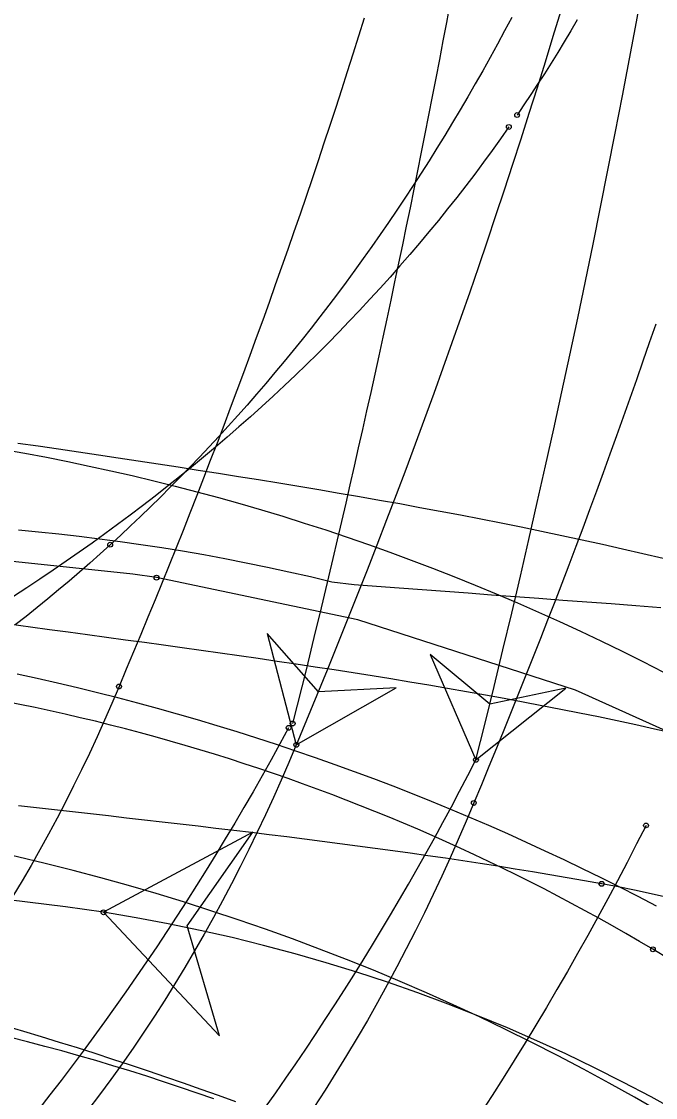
# Model space of a CAD drawing. Extents: x -14 to 1565148, y -25 to 642856.
# Drawn here: x 1564788.28 to 1564799.31, y 636294.98 to 636313.69 of the extents above; entities that cross this region are included whole.
import ezdxf

# ---------------------------------------------------------------- set-up
doc = ezdxf.new("R2010")
doc.units = 0
for name, color, linetype in [('CM_Corridor_Conceptual', 7, 'Continuous'), ('MT_P_Cells', 7, 'Continuous'), ('PF_P_Grade_Line', 7, 'Continuous'), ('PV_P_Curb', 7, 'Continuous'), ('TR_Turning_Path22', 7, 'Continuous'), ('TR_Turning_Path23', 7, 'Continuous')]:
    doc.layers.add(name, color=color, linetype=linetype)

msp = doc.modelspace()

# ---------------------------------------------------------------- linework, layer by layer
at = {"layer": 'CM_Corridor_Conceptual'}
for points in [[(1564795.731, 636313.997), (1564795.671, 636313.674), (1564795.61, 636313.351), (1564795.548, 636313.028), (1564795.486, 636312.706), (1564795.424, 636312.383), (1564795.361, 636312.061), (1564795.297, 636311.739), (1564795.233, 636311.417), (1564795.168, 636311.094), (1564795.103, 636310.772), (1564795.038, 636310.451), (1564794.972, 636310.129), (1564794.905, 636309.807), (1564794.838, 636309.486), (1564794.77, 636309.164), (1564794.702, 636308.843), (1564794.634, 636308.521), (1564794.565, 636308.2), (1564794.495, 636307.879), (1564794.425, 636307.558), (1564794.354, 636307.237), (1564794.283, 636306.917), (1564794.212, 636306.596), (1564794.139, 636306.276), (1564794.067, 636305.955), (1564793.994, 636305.635), (1564793.92, 636305.315), (1564793.846, 636304.995), (1564793.771, 636304.675), (1564793.696, 636304.355), (1564793.62, 636304.036), (1564793.544, 636303.716), (1564793.468, 636303.397), (1564793.391, 636303.077), (1564793.313, 636302.758), (1564793.235, 636302.439), (1564793.156, 636302.12), (1564793.077, 636301.801), (1564792.997, 636301.483)], [(1564797.945, 636313.717), (1564797.832, 636313.526), (1564797.719, 636313.337), (1564797.605, 636313.15), (1564797.49, 636312.965), (1564797.373, 636312.781), (1564797.256, 636312.599), (1564797.138, 636312.419), (1564797.019, 636312.24), (1564796.899, 636312.063)], [(1564796.756, 636311.856), (1564796.611, 636311.65), (1564796.464, 636311.445), (1564796.314, 636311.241), (1564796.162, 636311.037), (1564796.007, 636310.834), (1564795.851, 636310.632), (1564795.692, 636310.431), (1564795.53, 636310.231), (1564795.367, 636310.032), (1564795.201, 636309.834), (1564795.033, 636309.637), (1564794.863, 636309.441), (1564794.691, 636309.246), (1564794.517, 636309.052), (1564794.34, 636308.859), (1564794.162, 636308.667), (1564793.981, 636308.477), (1564793.798, 636308.287), (1564793.613, 636308.099), (1564793.427, 636307.912), (1564793.238, 636307.727), (1564793.047, 636307.542), (1564792.854, 636307.359), (1564792.659, 636307.177), (1564792.462, 636306.997), (1564792.263, 636306.817), (1564792.062, 636306.64), (1564791.86, 636306.463), (1564791.655, 636306.288), (1564791.449, 636306.115), (1564791.24, 636305.942), (1564791.03, 636305.772), (1564790.818, 636305.602), (1564790.605, 636305.435), (1564790.389, 636305.269), (1564790.172, 636305.104), (1564789.953, 636304.941), (1564789.732, 636304.779), (1564789.51, 636304.619), (1564789.286, 636304.461), (1564789.06, 636304.304), (1564788.833, 636304.149), (1564788.604, 636303.995), (1564788.373, 636303.843), (1564788.141, 636303.693)], [(1564796.184, 636300.85), (1564797.749, 636302.095), (1564796.425, 636301.82), (1564795.386, 636302.684), (1564796.184, 636300.85)], [(1564792.927, 636301.408), (1564792.775, 636301.129), (1564792.622, 636300.851), (1564792.467, 636300.574), (1564792.309, 636300.298), (1564792.15, 636300.024), (1564791.989, 636299.75), (1564791.826, 636299.477), (1564791.662, 636299.206), (1564791.495, 636298.935), (1564791.327, 636298.666), (1564791.156, 636298.398), (1564790.984, 636298.131), (1564790.81, 636297.866), (1564790.634, 636297.601), (1564790.457, 636297.338), (1564790.277, 636297.076), (1564790.096, 636296.816), (1564789.913, 636296.556), (1564789.728, 636296.298), (1564789.541, 636296.041), (1564789.353, 636295.785), (1564789.163, 636295.531), (1564788.971, 636295.278), (1564788.778, 636295.026), (1564788.582, 636294.776)], [(1564799.141, 636299.711), (1564798.978, 636299.39), (1564798.813, 636299.069), (1564798.645, 636298.75), (1564798.475, 636298.432), (1564798.303, 636298.115), (1564798.129, 636297.799), (1564797.952, 636297.485), (1564797.774, 636297.171), (1564797.593, 636296.859), (1564797.41, 636296.548), (1564797.225, 636296.239), (1564797.038, 636295.931), (1564796.849, 636295.624), (1564796.658, 636295.318), (1564796.464, 636295.014), (1564796.269, 636294.711)]]:
    msp.add_lwpolyline(points, dxfattribs=at)
msp.add_lwpolyline([(1564796.184, 636300.85), (1564797.749, 636302.095), (1564796.425, 636301.82), (1564795.386, 636302.684)], close=True, dxfattribs=at)
for centre in [(1564796.899, 636312.063), (1564796.756, 636311.856), (1564792.997, 636301.483), (1564792.927, 636301.408), (1564796.184, 636300.85), (1564796.184, 636300.85), (1564799.141, 636299.711)]:
    msp.add_circle(centre, 0.0417, dxfattribs=at)
for centre, radius, start, end in [((1564589.989, 636352.387), 212.538, 345.9667, 357.29759), ((1564752.331, 636323.269), 49.251, 321.4835, 332.922)]:
    msp.add_arc(centre, radius, start, end, dxfattribs=at)
at = {"layer": 'MT_P_Cells'}
for points in [[(1564799.439, 636304.35), (1564799.087, 636304.433), (1564798.734, 636304.514), (1564798.382, 636304.594), (1564798.029, 636304.672), (1564797.677, 636304.748), (1564797.324, 636304.822), (1564796.972, 636304.895), (1564796.62, 636304.966), (1564796.267, 636305.035), (1564795.915, 636305.103), (1564795.563, 636305.17), (1564795.211, 636305.236), (1564794.86, 636305.3), (1564794.508, 636305.363), (1564794.157, 636305.424), (1564793.806, 636305.485), (1564793.455, 636305.545), (1564793.105, 636305.603), (1564792.755, 636305.661), (1564792.405, 636305.718), (1564792.055, 636305.774), (1564791.706, 636305.829), (1564791.357, 636305.884), (1564791.009, 636305.938), (1564790.661, 636305.992), (1564790.313, 636306.045), (1564789.966, 636306.097), (1564789.619, 636306.15), (1564789.273, 636306.201), (1564788.927, 636306.253), (1564788.574, 636306.305), (1564788.221, 636306.353)], [(1564799.615, 636301.314), (1564799.29, 636301.387), (1564798.964, 636301.459), (1564798.638, 636301.529), (1564798.312, 636301.597), (1564797.985, 636301.664), (1564797.658, 636301.729), (1564797.331, 636301.793), (1564797.004, 636301.856), (1564796.676, 636301.917), (1564796.348, 636301.977), (1564796.02, 636302.035), (1564795.692, 636302.093), (1564795.363, 636302.149), (1564795.035, 636302.204), (1564794.706, 636302.258), (1564794.377, 636302.311), (1564794.047, 636302.364), (1564793.718, 636302.415), (1564793.389, 636302.465), (1564793.059, 636302.515), (1564792.729, 636302.564), (1564792.399, 636302.612), (1564792.069, 636302.66), (1564791.739, 636302.707), (1564791.409, 636302.754), (1564791.079, 636302.8), (1564790.749, 636302.845), (1564790.419, 636302.89), (1564790.089, 636302.935), (1564789.758, 636302.98), (1564789.428, 636303.025), (1564789.097, 636303.069), (1564788.767, 636303.113), (1564788.437, 636303.157), (1564788.106, 636303.202)], [(1564798.366, 636298.696), (1564798.07, 636298.749), (1564797.769, 636298.802), (1564797.468, 636298.853), (1564797.167, 636298.903), (1564796.865, 636298.953), (1564796.562, 636299.001), (1564796.259, 636299.048), (1564795.956, 636299.094), (1564795.652, 636299.139), (1564795.348, 636299.183), (1564795.043, 636299.227), (1564794.738, 636299.269), (1564794.432, 636299.311), (1564794.126, 636299.352), (1564793.82, 636299.393), (1564793.513, 636299.432), (1564793.205, 636299.471), (1564792.898, 636299.51), (1564792.589, 636299.548), (1564792.281, 636299.586), (1564791.972, 636299.623), (1564791.662, 636299.66), (1564791.352, 636299.696), (1564791.042, 636299.733), (1564790.731, 636299.769), (1564790.42, 636299.804), (1564790.109, 636299.84), (1564789.797, 636299.875), (1564789.484, 636299.911), (1564789.171, 636299.946), (1564788.858, 636299.982), (1564788.545, 636300.017), (1564788.23, 636300.053)], [(1564799.513, 636298.459), (1564799.228, 636298.523), (1564798.943, 636298.584), (1564798.657, 636298.642), (1564798.371, 636298.695)], [(1564792.01, 636294.904), (1564791.707, 636295.014), (1564791.404, 636295.122), (1564791.099, 636295.229), (1564790.794, 636295.335), (1564790.488, 636295.439), (1564790.18, 636295.542), (1564789.872, 636295.643), (1564789.563, 636295.743), (1564789.254, 636295.842), (1564788.944, 636295.939), (1564788.633, 636296.035), (1564788.321, 636296.129), (1564788.009, 636296.223)]]:
    msp.add_lwpolyline(points, dxfattribs=at)
for centre in [(1564798.366, 636298.696), (1564798.371, 636298.695)]:
    msp.add_circle(centre, 0.0417, dxfattribs=at)
at = {"layer": 'PF_P_Grade_Line'}
for points in [[(1564799.322, 636298.308), (1564799.003, 636298.475), (1564798.683, 636298.638), (1564798.362, 636298.799), (1564798.039, 636298.958), (1564797.715, 636299.113), (1564797.39, 636299.266), (1564797.064, 636299.416), (1564796.736, 636299.564), (1564796.407, 636299.709), (1564796.077, 636299.851), (1564795.745, 636299.99), (1564795.413, 636300.126), (1564795.079, 636300.26), (1564794.745, 636300.391), (1564794.409, 636300.519), (1564794.072, 636300.645), (1564793.734, 636300.767), (1564793.395, 636300.887), (1564793.055, 636301.004), (1564792.714, 636301.118), (1564792.373, 636301.229), (1564792.03, 636301.337), (1564791.686, 636301.443), (1564791.342, 636301.546), (1564790.996, 636301.645), (1564790.65, 636301.742), (1564790.303, 636301.836), (1564789.956, 636301.927), (1564789.607, 636302.016), (1564789.258, 636302.101), (1564788.908, 636302.183), (1564788.558, 636302.263), (1564788.207, 636302.339)], [(1564791.627, 636294.955), (1564791.337, 636295.057), (1564791.045, 636295.157), (1564790.753, 636295.255), (1564790.46, 636295.35), (1564790.167, 636295.443), (1564789.872, 636295.533), (1564789.577, 636295.621), (1564789.281, 636295.706), (1564788.984, 636295.789), (1564788.687, 636295.869), (1564788.389, 636295.947), (1564788.09, 636296.022)]]:
    msp.add_lwpolyline(points, dxfattribs=at)
msp.add_arc((1564779.185, 636260.124), 40.069, 16.1084, 107.7078, dxfattribs=at)
at = {"layer": 'PV_P_Curb'}
for points in [[(1564787.969, 636306.249), (1564788.342, 636306.183), (1564788.715, 636306.112), (1564789.088, 636306.038), (1564789.461, 636305.96), (1564789.835, 636305.879), (1564790.209, 636305.793), (1564790.583, 636305.704), (1564790.957, 636305.611), (1564791.331, 636305.513), (1564791.705, 636305.413), (1564792.079, 636305.307), (1564792.453, 636305.199), (1564792.826, 636305.086), (1564793.199, 636304.969), (1564793.573, 636304.848), (1564793.945, 636304.723), (1564794.317, 636304.594), (1564794.689, 636304.462), (1564795.06, 636304.325), (1564795.431, 636304.184), (1564795.8, 636304.039), (1564796.17, 636303.891), (1564796.538, 636303.738), (1564796.905, 636303.582), (1564797.271, 636303.421), (1564797.637, 636303.257), (1564798.001, 636303.088), (1564798.364, 636302.916), (1564798.726, 636302.739), (1564799.087, 636302.559), (1564799.445, 636302.375)], [(1564790.63, 636304.019), (1564790.216, 636304.08), (1564786.529, 636304.467), (1564783.201, 636304.719), (1564779.909, 636304.966), (1564776.617, 636305.213), (1564773.325, 636305.46), (1564772.008, 636305.559)], [(1564788.229, 636304.85), (1564788.579, 636304.817), (1564788.93, 636304.781), (1564789.284, 636304.741), (1564789.64, 636304.697), (1564789.998, 636304.649), (1564790.358, 636304.598), (1564790.72, 636304.542), (1564791.084, 636304.483), (1564791.451, 636304.419), (1564791.818, 636304.351), (1564792.188, 636304.279), (1564792.559, 636304.203), (1564792.932, 636304.122), (1564793.305, 636304.037), (1564793.68, 636303.947), (1564794.065, 636303.903), (1564794.457, 636303.873), (1564794.85, 636303.844), (1564795.247, 636303.814), (1564795.646, 636303.784), (1564796.049, 636303.754), (1564796.454, 636303.723), (1564796.863, 636303.693), (1564797.276, 636303.662), (1564797.692, 636303.63), (1564798.112, 636303.599), (1564798.536, 636303.567), (1564798.964, 636303.535), (1564799.397, 636303.502)], [(1564820.657, 636272.956), (1564820.136, 636275.891), (1564819.115, 636279.728), (1564817.673, 636283.434), (1564815.83, 636286.957), (1564813.608, 636290.255), (1564811.035, 636293.286), (1564808.142, 636296.014), (1564804.965, 636298.405), (1564801.542, 636300.429), (1564797.917, 636302.062), (1564794.133, 636303.284), (1564790.63, 636304.019)], [(1564789.709, 636298.201), (1564791.725, 636296.054), (1564791.162, 636297.963), (1564792.305, 636299.592), (1564789.709, 636298.201)], [(1564789.709, 636298.201), (1564789.38, 636298.25), (1564789.049, 636298.296), (1564788.719, 636298.338), (1564788.388, 636298.378), (1564788.057, 636298.415), (1564787.725, 636298.449), (1564787.393, 636298.482), (1564787.061, 636298.512), (1564786.729, 636298.541), (1564786.397, 636298.569), (1564786.065, 636298.596), (1564785.733, 636298.622), (1564785.4, 636298.647), (1564785.068, 636298.672), (1564784.735, 636298.697)], [(1564799.545, 636297.385), (1564799.26, 636297.557)]]:
    msp.add_lwpolyline(points, dxfattribs=at)
msp.add_lwpolyline([(1564789.709, 636298.201), (1564791.725, 636296.054), (1564791.162, 636297.963), (1564792.305, 636299.592)], close=True, dxfattribs=at)
for centre in [(1564790.63, 636304.019), (1564790.63, 636304.019), (1564789.709, 636298.201), (1564789.709, 636298.201), (1564799.26, 636297.557), (1564799.26, 636297.557)]:
    msp.add_circle(centre, 0.0417, dxfattribs=at)
for centre, radius, start, end in [((1564781.185, 636267.196), 35.334, 59.2338, 87.2137), ((1564785.026, 636268.6), 29.969, 12.9928, 81.0089)]:
    msp.add_arc(centre, radius, start, end, dxfattribs=at)
at = {"layer": 'TR_Turning_Path22'}
for points in [[(1564796.806, 636313.759), (1564796.682, 636313.526), (1564796.557, 636313.294), (1564796.43, 636313.063), (1564796.302, 636312.834), (1564796.172, 636312.606), (1564796.041, 636312.38), (1564795.909, 636312.155), (1564795.776, 636311.931), (1564795.641, 636311.709), (1564795.505, 636311.488), (1564795.368, 636311.269), (1564795.23, 636311.051), (1564795.09, 636310.835), (1564794.949, 636310.62), (1564794.807, 636310.407), (1564794.663, 636310.195), (1564794.518, 636309.985), (1564794.372, 636309.776), (1564794.225, 636309.569), (1564794.077, 636309.364), (1564793.927, 636309.159), (1564793.777, 636308.957), (1564793.625, 636308.756), (1564793.472, 636308.557), (1564793.317, 636308.359), (1564793.162, 636308.163), (1564793.005, 636307.969), (1564792.848, 636307.776), (1564792.689, 636307.584), (1564792.529, 636307.395), (1564792.368, 636307.207), (1564792.206, 636307.021), (1564792.042, 636306.836), (1564791.878, 636306.653), (1564791.713, 636306.472), (1564791.546, 636306.292), (1564791.378, 636306.115), (1564791.21, 636305.938), (1564791.04, 636305.764), (1564790.87, 636305.591), (1564790.698, 636305.42), (1564790.525, 636305.251), (1564790.352, 636305.084), (1564790.177, 636304.918), (1564790.002, 636304.754), (1564789.825, 636304.592)], [(1564794.239, 636313.745), (1564794.142, 636313.434), (1564794.044, 636313.123), (1564793.945, 636312.813), (1564793.845, 636312.503), (1564793.745, 636312.193), (1564793.643, 636311.883), (1564793.541, 636311.574), (1564793.438, 636311.265), (1564793.335, 636310.956), (1564793.23, 636310.648), (1564793.125, 636310.339), (1564793.018, 636310.031), (1564792.911, 636309.724), (1564792.804, 636309.416), (1564792.695, 636309.109), (1564792.586, 636308.802), (1564792.476, 636308.496), (1564792.365, 636308.189), (1564792.253, 636307.883), (1564792.14, 636307.578), (1564792.027, 636307.272), (1564791.913, 636306.967), (1564791.798, 636306.662), (1564791.682, 636306.358), (1564791.565, 636306.054), (1564791.448, 636305.75), (1564791.33, 636305.446), (1564791.211, 636305.143), (1564791.091, 636304.84), (1564790.971, 636304.537), (1564790.849, 636304.235), (1564790.727, 636303.933), (1564790.604, 636303.631), (1564790.481, 636303.33), (1564790.356, 636303.029), (1564790.231, 636302.728), (1564790.105, 636302.428), (1564789.978, 636302.128)], [(1564799.309, 636308.429), (1564799.198, 636308.105), (1564799.086, 636307.781), (1564798.973, 636307.457), (1564798.859, 636307.134), (1564798.745, 636306.811), (1564798.629, 636306.488), (1564798.513, 636306.166), (1564798.396, 636305.844), (1564798.278, 636305.522), (1564798.159, 636305.201), (1564798.04, 636304.88), (1564797.919, 636304.559), (1564797.798, 636304.239), (1564797.676, 636303.918), (1564797.553, 636303.599), (1564797.429, 636303.279), (1564797.304, 636302.96), (1564797.179, 636302.641), (1564797.053, 636302.322), (1564796.926, 636302.004), (1564796.798, 636301.686), (1564796.669, 636301.369), (1564796.539, 636301.052), (1564796.409, 636300.735), (1564796.278, 636300.418), (1564796.146, 636300.102)], [(1564789.825, 636304.592), (1564789.649, 636304.432), (1564789.47, 636304.273), (1564789.291, 636304.116), (1564789.109, 636303.96), (1564788.926, 636303.805), (1564788.741, 636303.651), (1564788.554, 636303.498), (1564788.366, 636303.346), (1564788.175, 636303.196)], [(1564793.061, 636301.113), (1564794.798, 636302.104), (1564793.449, 636302.035), (1564792.553, 636303.048), (1564793.061, 636301.113)], [(1564789.978, 636302.127), (1564789.852, 636301.831), (1564789.725, 636301.54), (1564789.596, 636301.251), (1564789.463, 636300.964), (1564789.327, 636300.679), (1564789.189, 636300.397), (1564789.047, 636300.116), (1564788.902, 636299.837), (1564788.755, 636299.561), (1564788.604, 636299.287), (1564788.45, 636299.015), (1564788.294, 636298.746), (1564788.134, 636298.479)], [(1564793.061, 636301.113), (1564792.932, 636300.806), (1564792.799, 636300.5), (1564792.663, 636300.196), (1564792.524, 636299.893), (1564792.382, 636299.591), (1564792.236, 636299.292), (1564792.087, 636298.993), (1564791.935, 636298.697), (1564791.78, 636298.402), (1564791.62, 636298.109), (1564791.458, 636297.818), (1564791.292, 636297.529), (1564791.123, 636297.242), (1564790.95, 636296.957), (1564790.773, 636296.674), (1564790.593, 636296.394), (1564790.41, 636296.115), (1564790.222, 636295.84), (1564790.031, 636295.566), (1564789.837, 636295.296), (1564789.639, 636295.028), (1564789.437, 636294.762)], [(1564796.146, 636300.103), (1564796.013, 636299.785), (1564795.874, 636299.465), (1564795.733, 636299.145), (1564795.588, 636298.827), (1564795.439, 636298.509), (1564795.287, 636298.193), (1564795.131, 636297.878), (1564794.972, 636297.564), (1564794.809, 636297.251), (1564794.642, 636296.94), (1564794.471, 636296.63), (1564794.296, 636296.322), (1564794.118, 636296.016), (1564793.936, 636295.711), (1564793.75, 636295.407), (1564793.56, 636295.106), (1564793.366, 636294.807)]]:
    msp.add_lwpolyline(points, dxfattribs=at)
msp.add_lwpolyline([(1564793.061, 636301.113), (1564794.798, 636302.104), (1564793.449, 636302.035), (1564792.553, 636303.048)], close=True, dxfattribs=at)
for centre in [(1564789.825, 636304.592), (1564789.825, 636304.592), (1564789.978, 636302.127), (1564789.978, 636302.128), (1564793.061, 636301.113), (1564793.061, 636301.113), (1564796.146, 636300.103), (1564796.146, 636300.102)]:
    msp.add_circle(centre, 0.0417, dxfattribs=at)
msp.add_arc((1564675.121, 636350.846), 127.997, 337.13602, 3.91447, dxfattribs=at)
at = {"layer": 'TR_Turning_Path23'}
msp.add_arc((1564786.392, 636308.513), 35.725, 268.1687, 348.7786, dxfattribs=at)

doc.saveas('drawing.dxf')
